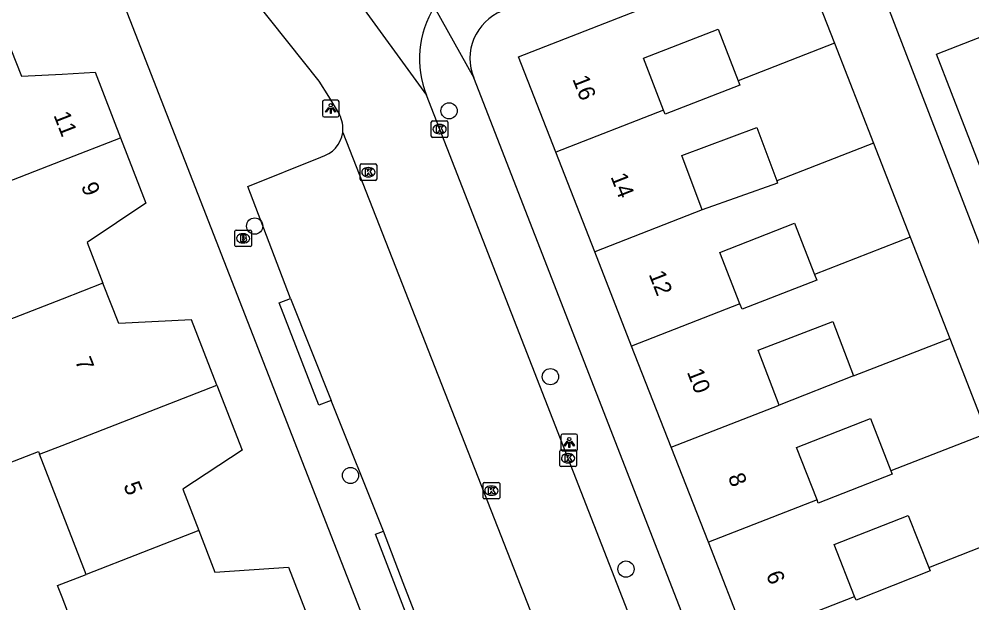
# Model space of a CAD drawing. Extents: x 159689 to 160786, y 387323 to 388339.
# Drawn here: x 159997.4 to 160054.8, y 387705.2 to 387740.3 of the extents above; entities that cross this region are included whole.
import ezdxf

# ---------------------------------------------------------------- set-up
doc = ezdxf.new("R2010")
doc.units = 0
for name, color, linetype in [('IMGEO_Boom', 7, 'Continuous'), ('IMGEO_Brandkraan', 7, 'Continuous'), ('IMGEO_Erf', 7, 'Continuous'), ('IMGEO_Kolk', 7, 'Continuous'), ('IMGEO_Lichtpunt', 7, 'Continuous'), ('IMGEO_Pand', 7, 'Continuous'), ('IMGEO_Pand_nummerreeks', 7, 'Continuous'), ('IMGEO_Rijbaan_lokaal_open', 7, 'Continuous'), ('IMGEO_Voetpad_open', 7, 'Continuous')]:
    doc.layers.add(name, color=color, linetype=linetype)

msp = doc.modelspace()

# ---------------------------------------------------------------- linework, layer by layer
at = {"layer": 'IMGEO_Boom'}
for centre in [(160023.329, 387734.817), (160011.613, 387727.875), (160029.436, 387718.799), (160017.386, 387712.847), (160033.988, 387707.208)]:
    msp.add_circle(centre, 0.489, dxfattribs=at)
at = {"layer": 'IMGEO_Brandkraan'}
for p, q in [((160010.413, 387726.709), (160010.413, 387727.561)), ((160010.488, 387727.635), (160011.34, 387727.635)), ((160010.901, 387727.415), (160010.926, 387727.415)), ((160011.414, 387727.561), (160011.414, 387726.709)), ((160010.924, 387726.855), (160010.899, 387726.855)), ((160011.34, 387726.635), (160010.488, 387726.635))]:
    msp.add_line(p, q, dxfattribs=at)
for points in [[(160010.413, 387726.709), (160010.413, 387727.561)], [(160010.488, 387727.635), (160011.34, 387727.635)], [(160011.414, 387727.561), (160011.414, 387726.709)], [(160010.761, 387727.335), (160010.761, 387726.935), (160010.974, 387726.935)], [(160010.992, 387727.335), (160010.761, 387727.335)], [(160010.94, 387727.254), (160010.886, 387727.254), (160010.886, 387727.178)], [(160010.886, 387727.178), (160010.939, 387727.178)], [(160010.948, 387727.102), (160010.886, 387727.102), (160010.886, 387727.021)], [(160010.886, 387727.021), (160010.948, 387727.021)], [(160011.34, 387726.635), (160010.488, 387726.635)]]:
    msp.add_lwpolyline(points, dxfattribs=at)
for centre, radius, start, end in [((160010.49, 387727.559), 0.0765, 91.55205, 178.44795), ((160010.49, 387727.559), 0.0765, 91.55205, 178.44795), ((160011.338, 387727.559), 0.0765, 1.55205, 88.44795), ((160011.338, 387727.559), 0.0765, 1.55205, 88.44795), ((160010.941, 387727.216), 0.0379, 267.82845, 90.93552), ((160010.949, 387727.061), 0.0404, 269.87594, 90.50774), ((160010.98, 387727.186), 0.251, 268.66757, 293.53466), ((160010.996, 387727.19), 0.145, 59.4692, 91.53667), ((160011.021, 387727.237), 0.0922, 285.51372, 58.15012), ((160011.026, 387727.045), 0.105, 301.31148, 78.98903), ((160010.49, 387726.711), 0.0765, 181.55205, 268.44795), ((160010.49, 387726.711), 0.0765, 181.55205, 268.44795), ((160011.338, 387726.711), 0.0765, 271.55205, 358.44795), ((160011.338, 387726.711), 0.0765, 271.55205, 358.44795)]:
    msp.add_arc(centre, radius, start, end, dxfattribs=at)
for centre, major_axis, ratio, start_param, end_param in [((160010.9, 387727.135), (-0.387, 0.002), 0.722429, 4.712389, 7.853982), ((160010.925, 387727.135), (-0.39, 0.002), 0.717154, 1.570796, 4.712389)]:
    msp.add_ellipse(centre, major_axis=major_axis, ratio=ratio, start_param=start_param, end_param=end_param, dxfattribs=at)
at = {"layer": 'IMGEO_Erf'}
msp.add_lwpolyline([(160049.712, 387741.251), (160062.906, 387707.046)], dxfattribs=at)
at = {"layer": 'IMGEO_Kolk'}
for p, q in [((160022.256, 387733.29), (160022.256, 387734.142)), ((160022.331, 387734.216), (160023.183, 387734.216)), ((160022.744, 387733.996), (160022.769, 387733.996)), ((160023.257, 387734.142), (160023.257, 387733.29)), ((160023.183, 387733.216), (160022.331, 387733.216)), ((160022.767, 387733.436), (160022.742, 387733.436)), ((160017.962, 387730.692), (160017.962, 387731.544)), ((160018.037, 387731.618), (160018.889, 387731.618)), ((160018.45, 387731.398), (160018.475, 387731.398)), ((160018.963, 387731.544), (160018.963, 387730.692)), ((160018.473, 387730.838), (160018.448, 387730.838)), ((160018.889, 387730.618), (160018.037, 387730.618)), ((160030, 387713.457), (160030, 387714.309)), ((160030.075, 387714.383), (160030.927, 387714.383)), ((160030.488, 387714.163), (160030.513, 387714.163)), ((160031.001, 387714.309), (160031.001, 387713.457)), ((160030.511, 387713.603), (160030.486, 387713.603)), ((160030.927, 387713.383), (160030.075, 387713.383)), ((160025.451, 387712.433), (160026.303, 387712.433)), ((160025.376, 387711.507), (160025.376, 387712.359)), ((160025.864, 387712.213), (160025.889, 387712.213)), ((160026.377, 387712.359), (160026.377, 387711.507)), ((160026.303, 387711.433), (160025.451, 387711.433)), ((160025.887, 387711.653), (160025.862, 387711.653))]:
    msp.add_line(p, q, dxfattribs=at)
for points in [[(160022.256, 387733.29), (160022.256, 387734.142)], [(160022.331, 387734.216), (160023.183, 387734.216)], [(160022.577, 387733.916), (160022.7, 387733.916), (160022.7, 387733.765), (160022.83, 387733.916), (160022.994, 387733.916), (160022.848, 387733.765), (160023.001, 387733.516), (160022.849, 387733.516), (160022.764, 387733.68), (160022.7, 387733.613), (160022.7, 387733.516), (160022.577, 387733.516), (160022.577, 387733.916)], [(160023.257, 387734.142), (160023.257, 387733.29)], [(160023.183, 387733.216), (160022.331, 387733.216)], [(160017.962, 387730.692), (160017.962, 387731.544)], [(160018.037, 387731.618), (160018.889, 387731.618)], [(160018.963, 387731.544), (160018.963, 387730.692)], [(160018.283, 387731.318), (160018.406, 387731.318), (160018.406, 387731.167), (160018.536, 387731.318), (160018.7, 387731.318), (160018.554, 387731.167), (160018.707, 387730.918), (160018.555, 387730.918), (160018.47, 387731.082), (160018.406, 387731.015), (160018.406, 387730.918), (160018.283, 387730.918), (160018.283, 387731.318)], [(160018.889, 387730.618), (160018.037, 387730.618)], [(160030, 387713.457), (160030, 387714.309)], [(160030.075, 387714.383), (160030.927, 387714.383)], [(160031.001, 387714.309), (160031.001, 387713.457)], [(160030.321, 387714.083), (160030.444, 387714.083), (160030.444, 387713.932), (160030.574, 387714.083), (160030.738, 387714.083), (160030.592, 387713.932), (160030.745, 387713.683), (160030.593, 387713.683), (160030.508, 387713.847), (160030.444, 387713.78), (160030.444, 387713.683), (160030.321, 387713.683), (160030.321, 387714.083)], [(160030.927, 387713.383), (160030.075, 387713.383)], [(160025.451, 387712.433), (160026.303, 387712.433)], [(160025.376, 387711.507), (160025.376, 387712.359)], [(160025.697, 387712.133), (160025.82, 387712.133), (160025.82, 387711.982), (160025.95, 387712.133), (160026.114, 387712.133), (160025.968, 387711.982), (160026.121, 387711.733), (160025.969, 387711.733), (160025.884, 387711.897), (160025.82, 387711.83), (160025.82, 387711.733), (160025.697, 387711.733), (160025.697, 387712.133)], [(160026.377, 387712.359), (160026.377, 387711.507)], [(160026.303, 387711.433), (160025.451, 387711.433)]]:
    msp.add_lwpolyline(points, dxfattribs=at)
for centre, start, end in [((160022.333, 387734.14), 91.55205, 178.44795), ((160022.333, 387734.14), 91.55205, 178.44795), ((160023.181, 387734.14), 1.55205, 88.44795), ((160023.181, 387734.14), 1.55205, 88.44795), ((160022.333, 387733.292), 181.55205, 268.44795), ((160022.333, 387733.292), 181.55205, 268.44795), ((160023.181, 387733.292), 271.55205, 358.44795), ((160023.181, 387733.292), 271.55205, 358.44795), ((160018.039, 387731.542), 91.55205, 178.44795), ((160018.039, 387731.542), 91.55205, 178.44795), ((160018.887, 387731.542), 1.55205, 88.44795), ((160018.887, 387731.542), 1.55205, 88.44795), ((160018.039, 387730.694), 181.55205, 268.44795), ((160018.039, 387730.694), 181.55205, 268.44795), ((160018.887, 387730.694), 271.55205, 358.44795), ((160018.887, 387730.694), 271.55205, 358.44795), ((160030.077, 387714.307), 91.55205, 178.44795), ((160030.077, 387714.307), 91.55205, 178.44795), ((160030.925, 387714.307), 1.55205, 88.44795), ((160030.925, 387714.307), 1.55205, 88.44795), ((160030.077, 387713.459), 181.55205, 268.44795), ((160030.077, 387713.459), 181.55205, 268.44795), ((160030.925, 387713.459), 271.55205, 358.44795), ((160030.925, 387713.459), 271.55205, 358.44795), ((160025.453, 387712.357), 91.55205, 178.44795), ((160025.453, 387712.357), 91.55205, 178.44795), ((160026.301, 387712.357), 1.55205, 88.44795), ((160026.301, 387712.357), 1.55205, 88.44795), ((160025.453, 387711.509), 181.55205, 268.44795), ((160025.453, 387711.509), 181.55205, 268.44795), ((160026.301, 387711.509), 271.55205, 358.44795), ((160026.301, 387711.509), 271.55205, 358.44795)]:
    msp.add_arc(centre, 0.0765, start, end, dxfattribs=at)
for centre, major_axis, ratio, start_param, end_param in [((160022.743, 387733.716), (-0.387, 0.002), 0.722429, 4.712389, 7.853982), ((160022.768, 387733.716), (-0.39, 0.002), 0.717154, 1.570796, 4.712389), ((160018.449, 387731.118), (-0.387, 0.002), 0.722429, 4.712389, 7.853982), ((160018.474, 387731.118), (-0.39, 0.002), 0.717154, 1.570796, 4.712389), ((160030.487, 387713.883), (-0.387, 0.002), 0.722429, 4.712389, 7.853982), ((160030.512, 387713.883), (-0.39, 0.002), 0.717154, 1.570796, 4.712389), ((160025.863, 387711.933), (-0.387, 0.002), 0.722429, 4.712389, 7.853982), ((160025.888, 387711.933), (-0.39, 0.002), 0.717154, 1.570796, 4.712389)]:
    msp.add_ellipse(centre, major_axis=major_axis, ratio=ratio, start_param=start_param, end_param=end_param, dxfattribs=at)
at = {"layer": 'IMGEO_Lichtpunt'}
for p, q in [((160016.599, 387735.452), (160015.791, 387735.452)), ((160016.599, 387735.452), (160015.791, 387735.452)), ((160015.697, 387735.357), (160015.697, 387734.55)), ((160015.697, 387735.357), (160015.697, 387734.55)), ((160016.693, 387734.55), (160016.693, 387735.357)), ((160016.693, 387734.55), (160016.693, 387735.357)), ((160015.791, 387734.456), (160016.599, 387734.456)), ((160015.791, 387734.456), (160016.599, 387734.456)), ((160030.974, 387715.338), (160030.166, 387715.338)), ((160030.974, 387715.338), (160030.166, 387715.338)), ((160030.072, 387715.243), (160030.072, 387714.436)), ((160030.072, 387715.243), (160030.072, 387714.436)), ((160031.068, 387714.436), (160031.068, 387715.243)), ((160031.068, 387714.436), (160031.068, 387715.243)), ((160030.166, 387714.342), (160030.974, 387714.342)), ((160030.166, 387714.342), (160030.974, 387714.342))]:
    msp.add_line(p, q, dxfattribs=at)
for points in [[(160016.071, 387735.021), (160016.11, 387734.993), (160015.922, 387734.731), (160015.884, 387734.758), (160016.071, 387735.021)], [(160016.173, 387734.973), (160016.22, 387734.973), (160016.22, 387734.651), (160016.173, 387734.651), (160016.173, 387734.973)], [(160016.283, 387734.993), (160016.321, 387735.02), (160016.508, 387734.758), (160016.469, 387734.73), (160016.283, 387734.993)], [(160030.446, 387714.907), (160030.485, 387714.879), (160030.297, 387714.617), (160030.259, 387714.644), (160030.446, 387714.907)], [(160030.548, 387714.859), (160030.595, 387714.859), (160030.595, 387714.537), (160030.548, 387714.537), (160030.548, 387714.859)], [(160030.658, 387714.879), (160030.696, 387714.906), (160030.883, 387714.644), (160030.844, 387714.616), (160030.658, 387714.879)]]:
    msp.add_lwpolyline(points, dxfattribs=at)
for centre in [(160016.196, 387735.155), (160030.571, 387715.041)]:
    msp.add_circle(centre, 0.0994, dxfattribs=at)
for centre, start, end in [((160015.791, 387735.357), 90, 180), ((160015.791, 387735.357), 90, 180), ((160016.599, 387735.357), 0, 90), ((160016.599, 387735.357), 0, 90), ((160015.791, 387734.55), 180, 270), ((160015.791, 387734.55), 180, 270), ((160016.599, 387734.55), 270, 0), ((160016.599, 387734.55), 270, 360), ((160030.166, 387715.243), 90, 180), ((160030.166, 387715.243), 90, 180), ((160030.974, 387715.243), 0, 90), ((160030.974, 387715.243), 0, 90), ((160030.166, 387714.436), 180, 270), ((160030.166, 387714.436), 180, 270), ((160030.974, 387714.436), 270, 0), ((160030.974, 387714.436), 270, 360)]:
    msp.add_arc(centre, 0.0946, start, end, dxfattribs=at)
at = {"layer": 'IMGEO_Pand'}
for points in [[(160029.764, 387732.326), (160027.515, 387738.08), (160044.3, 387744.642), (160046.55, 387738.886)], [(160055.766, 387730.35), (160054.513, 387733.571), (160052.7, 387738.23), (160058.934, 387740.655)], [(160036.254, 387734.86), (160035.038, 387737.994), (160039.547, 387739.743), (160040.757, 387736.624)], [(159996.618, 387739.305), (159997.553, 387736.899), (160000, 387737.032), (160001.989, 387737.141), (160003.523, 387733.195)], [(160046.55, 387738.886), (160040.757, 387736.624)], [(160046.55, 387738.886), (160048.898, 387732.879)], [(160040.757, 387736.624), (160040.857, 387736.366), (160036.348, 387734.617), (160036.254, 387734.86)], [(160036.254, 387734.86), (160029.764, 387732.326)], [(160038.589, 387728.848), (160037.36, 387732.135), (160041.869, 387733.821), (160043.071, 387730.603)], [(159992.842, 387729.037), (160000, 387731.824), (160003.523, 387733.195)], [(160003.523, 387733.195), (160005.056, 387729.25), (160001.515, 387726.886), (160002.466, 387724.44)], [(160048.898, 387732.879), (160043.071, 387730.603)], [(160048.898, 387732.879), (160051.117, 387727.204)], [(160032.112, 387726.319), (160029.764, 387732.326)], [(160043.071, 387730.603), (160043.128, 387730.452), (160038.589, 387728.848)], [(160038.589, 387728.848), (160032.112, 387726.319)], [(160040.854, 387723.191), (160039.642, 387726.278), (160044.139, 387728.043), (160045.352, 387724.953)], [(160051.117, 387727.204), (160045.352, 387724.953)], [(160051.117, 387727.204), (160053.501, 387721.103)], [(160034.331, 387720.644), (160032.112, 387726.319)], [(160045.352, 387724.953), (160045.482, 387724.623), (160040.985, 387722.858), (160040.854, 387723.191)], [(160002.466, 387724.44), (160000, 387723.48), (159993.938, 387721.12)], [(160009.336, 387718.298), (160007.807, 387722.232), (160003.416, 387721.997), (160002.466, 387724.44)], [(160040.854, 387723.191), (160034.331, 387720.644)], [(160043.229, 387717.087), (160041.962, 387720.394), (160046.457, 387722.115), (160047.71, 387718.842)], [(159993.938, 387721.12), (159995.036, 387718.296), (159993.584, 387717.732), (159995.401, 387713.06), (159998.573, 387714.296), (159998.637, 387714.132)], [(160047.71, 387718.842), (160053.501, 387721.103)], [(160053.501, 387721.103), (160055.739, 387715.38)], [(160036.716, 387714.544), (160034.331, 387720.644)], [(160047.71, 387718.842), (160043.229, 387717.087)], [(159998.637, 387714.132), (160000, 387714.663), (160009.336, 387718.298)], [(160009.336, 387718.298), (160010.865, 387714.366), (160007.272, 387712.031), (160008.244, 387709.529)], [(160036.716, 387714.544), (160043.229, 387717.087)], [(160045.504, 387711.378), (160044.265, 387714.539), (160048.719, 387716.285), (160049.959, 387713.123)], [(160055.739, 387715.38), (160049.959, 387713.123)], [(160038.953, 387708.82), (160036.716, 387714.544)], [(160001.454, 387706.885), (159998.637, 387714.132)], [(160049.959, 387713.123), (160050.035, 387712.929), (160045.581, 387711.183), (160045.504, 387711.378)], [(160045.504, 387711.378), (160038.953, 387708.82)], [(160047.768, 387705.557), (160046.533, 387708.686), (160050.995, 387710.446), (160052.233, 387707.306)], [(160052.233, 387707.306), (160058.013, 387709.563)], [(160008.244, 387709.529), (160001.454, 387706.885)], [(160008.244, 387709.529), (160009.217, 387707.026), (160013.649, 387707.319), (160015.175, 387703.392)], [(160041.227, 387703.003), (160038.953, 387708.82)], [(160052.233, 387707.306), (160052.316, 387707.096), (160047.855, 387705.336), (160047.768, 387705.557)], [(160004.437, 387699.21), (160002.643, 387703.826), (160000.921, 387703.156), (160000, 387705.525), (159999.732, 387706.214), (160001.454, 387706.885)], [(160041.227, 387703.003), (160047.768, 387705.557)]]:
    msp.add_lwpolyline(points, dxfattribs=at)
at = {"layer": 'IMGEO_Rijbaan_lokaal_open'}
for points in [[(160013.336, 387747.64), (160021.961, 387735.751)], [(160008.53, 387745.755), (160008.762, 387745.396), (160011.619, 387741.451), (160015.485, 387736.6), (160016.05, 387735.681), (160016.293, 387735.286), (160016.681, 387734.654), (160016.715, 387734.598)], [(160034.24, 387704.299), (160021.961, 387735.751)], [(160016.916, 387733.521), (160028.819, 387703.181)]]:
    msp.add_lwpolyline(points, dxfattribs=at)
for centre, radius, start, end in [((160027.56, 387737.937), 6.01, 148.46743, 201.32405), ((160015.145, 387733.748), 1.786, 352.70814, 28.43479)]:
    msp.add_arc(centre, radius, start, end, dxfattribs=at)
at = {"layer": 'IMGEO_Voetpad_open'}
for points in [[(159997.657, 387756.826), (160000, 387750.816), (160000.318, 387750), (160020.94, 387697.092)], [(160022.437, 387741.08), (160024.811, 387736.808)], [(160043.442, 387688.944), (160024.811, 387736.808)], [(160013.761, 387723.511), (160011.193, 387730.259), (160015.59, 387732.032)], [(160016.218, 387717.369), (160015.484, 387717.085), (160013.094, 387723.253), (160013.761, 387723.511)], [(160013.761, 387723.511), (160016.218, 387717.369)], [(160019.367, 387709.498), (160016.218, 387717.369)], [(160021.776, 387703.229), (160021.31, 387703.052), (160018.9, 387709.321), (160019.367, 387709.498)], [(160021.776, 387703.229), (160020.568, 387706.378), (160019.367, 387709.498)]]:
    msp.add_lwpolyline(points, dxfattribs=at)
for centre, radius, start, end in [((160027.649, 387737.975), 3.068, 111.92268, 202.36407), ((160015.154, 387733.755), 1.777, 284.18949, 352.43843)]:
    msp.add_arc(centre, radius, start, end, dxfattribs=at)

# ---------------------------------------------------------------- texts
at = {"layer": 'IMGEO_Pand_nummerreeks'}
for s, rotation, p in [('16', 291.35121, (160030.745, 387736.739)), ('11', 291.23361, (159999.474, 387734.561)), ('14', 291.35121, (160033.046, 387730.854)), ('9', 291.25079, (160001.133, 387730.291)), ('12', 291.35121, (160035.346, 387724.972)), ('7', 291.26225, (160000.768, 387719.757)), ('10', 291.35121, (160037.648, 387719.081)), ('8', 291.35121, (160040.116, 387712.767)), ('5', 291.26225, (160003.686, 387712.257)), ('6', 291.35393, (160042.415, 387706.885))]:
    msp.add_text(s, height=1, rotation=rotation, dxfattribs=at).set_placement(p)

doc.saveas('drawing.dxf')
